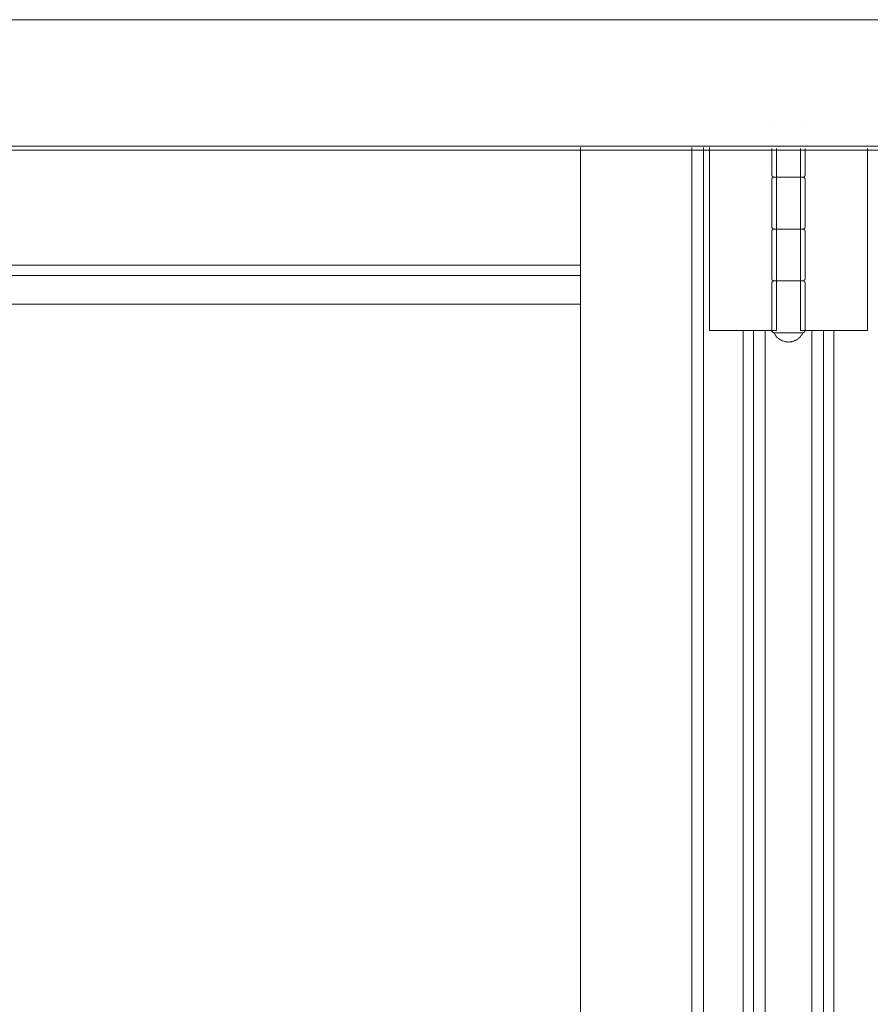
# Model space of a CAD drawing. Header units: inches. Extents: x 424 to 2043, y -237 to 445.
# Tile 903 of 965: x 983.418 to 983.829, y 224.475 to 224.95. Entities that reach past the tile are written whole.
import ezdxf

# ---------------------------------------------------------------- set-up
doc = ezdxf.new("R2010")
doc.units = ezdxf.units.IN
doc.header["$MEASUREMENT"] = 0
doc.layers.add('A-DOOR', color=31, linetype='Continuous', lineweight=9)
doc.layers.add('A-WALL', color=113, linetype='Continuous', lineweight=9)

# ---------------------------------------------------------------- blocks, each defined once
blk = doc.blocks.new('5-panel_Bi-fold_external_door_10806 - Type 1-V66-Section 2')
at = {"layer": 'A-DOOR'}
for p, q in [((26.71178, 8.4), (31.62378, 8.4)), ((29.71345, 8.349), (29.71344, 8.349)), ((29.72744, 8.349), (29.72744, 8.349)), ((26.71178, 8.33902), (31.62378, 8.33902)), ((26.71178, 8.337), (31.62378, 8.337)), ((29.62013, 7.1), (29.62013, 8.33832)), ((29.67387, 7.1), (29.67387, 8.33831)), ((29.67953, 8.33831), (29.67953, 7.1)), ((29.68233, 8.25), (29.68233, 8.33831)), ((29.71244, 8.33791), (29.71244, 8.325)), ((29.71461, 8.33791), (29.71461, 8.25)), ((29.72628, 8.25), (29.72628, 8.33791)), ((29.72844, 8.325), (29.72844, 8.33791)), ((29.75856, 8.33791), (29.75856, 8.25)), ((29.71244, 8.323), (29.71244, 8.3)), ((29.72044, 8.324), (29.71452, 8.324)), ((29.71452, 8.324), (29.72044, 8.324)), ((29.72044, 8.324), (29.72637, 8.324)), ((29.72637, 8.324), (29.72044, 8.324)), ((29.72844, 8.3), (29.72844, 8.323)), ((29.72044, 8.299), (29.71452, 8.299)), ((29.71452, 8.299), (29.72044, 8.299)), ((29.72044, 8.299), (29.72637, 8.299)), ((29.72637, 8.299), (29.72044, 8.299)), ((29.71244, 8.298), (29.71244, 8.275)), ((29.72844, 8.275), (29.72844, 8.298)), ((29.0345, 8.28156), (29.62013, 8.28156)), ((29.03456, 8.27659), (29.62013, 8.27659)), ((29.71244, 8.273), (29.71244, 8.25)), ((29.72044, 8.274), (29.71452, 8.274)), ((29.71452, 8.274), (29.72044, 8.274)), ((29.72044, 8.274), (29.72637, 8.274)), ((29.72637, 8.274), (29.72044, 8.274)), ((29.72844, 8.25), (29.72844, 8.273)), ((29.04436, 8.26274), (29.62013, 8.26274)), ((29.6841, 8.25), (29.68233, 8.25)), ((29.68622, 8.25), (29.6841, 8.25)), ((29.69733, 8.25), (29.68622, 8.25)), ((29.69964, 8.25), (29.69733, 8.25)), ((29.69861, 7.1), (29.69861, 8.25)), ((29.70196, 8.25), (29.69964, 8.25)), ((29.70356, 8.25), (29.70196, 8.25)), ((29.70923, 8.25), (29.70356, 8.25)), ((29.70356, 7.1), (29.70356, 8.25)), ((29.71461, 8.25), (29.70923, 8.25)), ((29.70923, 7.1), (29.70923, 8.25)), ((29.72044, 8.249), (29.71438, 8.249)), ((29.72651, 8.249), (29.72044, 8.249)), ((29.73166, 8.25), (29.72628, 8.25)), ((29.73166, 7.1), (29.73166, 8.25)), ((29.73732, 8.25), (29.73166, 8.25)), ((29.73893, 8.25), (29.73732, 8.25)), ((29.73732, 8.25), (29.73732, 7.1)), ((29.74124, 8.25), (29.73893, 8.25)), ((29.74356, 8.25), (29.74124, 8.25)), ((29.74227, 7.1), (29.74227, 8.25)), ((29.75467, 8.25), (29.74356, 8.25)), ((29.75679, 8.25), (29.75467, 8.25)), ((29.75856, 8.25), (29.75679, 8.25))]:
    blk.add_line(p, q, dxfattribs=at)
at = {"layer": 'A-DOOR', "flags": 128}
for points in [[(29.71344, 8.324), (29.7134, 8.324), (29.71336, 8.324), (29.71332, 8.32401), (29.71329, 8.32401), (29.71325, 8.32402), (29.71321, 8.32403), (29.71317, 8.32404), (29.71313, 8.32405), (29.71309, 8.32406), (29.71306, 8.32408), (29.71302, 8.3241), (29.71298, 8.32411), (29.71295, 8.32413), (29.71291, 8.32415), (29.71288, 8.32417), (29.71285, 8.3242), (29.71282, 8.32422), (29.71279, 8.32425), (29.71276, 8.32428), (29.71273, 8.3243), (29.7127, 8.32433), (29.71267, 8.32436), (29.71265, 8.32439), (29.71263, 8.32443), (29.7126, 8.32446), (29.71258, 8.32449), (29.71256, 8.32453), (29.71254, 8.32456), (29.71253, 8.3246), (29.71251, 8.32464), (29.7125, 8.32468), (29.71249, 8.32471), (29.71248, 8.32475), (29.71247, 8.32479), (29.71246, 8.32483), (29.71245, 8.32487), (29.71245, 8.32491), (29.71245, 8.32495), (29.71244, 8.32499), (29.71244, 8.325)], [(29.71244, 8.323), (29.71245, 8.32304), (29.71245, 8.32308), (29.71245, 8.32312), (29.71246, 8.32316), (29.71246, 8.3232), (29.71247, 8.32324), (29.71248, 8.32328), (29.7125, 8.32331), (29.71251, 8.32335), (29.71252, 8.32339), (29.71254, 8.32343), (29.71256, 8.32346), (29.71258, 8.3235), (29.7126, 8.32353), (29.71262, 8.32356), (29.71264, 8.3236), (29.71267, 8.32363), (29.71269, 8.32366), (29.71272, 8.32369), (29.71275, 8.32372), (29.71278, 8.32374), (29.71281, 8.32377), (29.71284, 8.3238), (29.71287, 8.32382), (29.7129, 8.32384), (29.71294, 8.32386), (29.71297, 8.32388), (29.71301, 8.3239), (29.71305, 8.32392), (29.71308, 8.32393), (29.71312, 8.32395), (29.71316, 8.32396), (29.7132, 8.32397), (29.71324, 8.32398), (29.71327, 8.32399), (29.71331, 8.32399), (29.71335, 8.324), (29.71339, 8.324), (29.71343, 8.324), (29.71344, 8.324)], [(29.72044, 8.324), (29.72016, 8.324), (29.71989, 8.324), (29.71961, 8.324), (29.71933, 8.324), (29.71905, 8.324), (29.71878, 8.324), (29.71851, 8.324), (29.71824, 8.324), (29.71798, 8.324), (29.71772, 8.324), (29.71746, 8.324), (29.71721, 8.324), (29.71697, 8.324), (29.71673, 8.324), (29.71649, 8.324), (29.71626, 8.324), (29.71604, 8.324), (29.71583, 8.324), (29.71562, 8.324), (29.71542, 8.324), (29.71523, 8.324), (29.71505, 8.324), (29.71488, 8.324), (29.71471, 8.324), (29.71455, 8.324), (29.71441, 8.324), (29.71427, 8.324), (29.71414, 8.324), (29.71403, 8.324), (29.71392, 8.324), (29.71382, 8.324), (29.71374, 8.324), (29.71366, 8.324), (29.7136, 8.324), (29.71355, 8.324), (29.7135, 8.324), (29.71347, 8.324), (29.71345, 8.324), (29.71344, 8.324)], [(29.71344, 8.324), (29.71345, 8.324), (29.71347, 8.324), (29.71349, 8.324), (29.71353, 8.324), (29.71358, 8.324), (29.71365, 8.324), (29.71372, 8.324), (29.7138, 8.324), (29.71389, 8.324), (29.714, 8.324), (29.71411, 8.324), (29.71424, 8.324), (29.71437, 8.324), (29.71451, 8.324)], [(29.72044, 8.324), (29.72016, 8.324), (29.71989, 8.324), (29.71961, 8.324), (29.71933, 8.324), (29.71905, 8.324), (29.71878, 8.324), (29.71851, 8.324), (29.71824, 8.324), (29.71798, 8.324), (29.71772, 8.324), (29.71746, 8.324), (29.71721, 8.324), (29.71697, 8.324), (29.71673, 8.324), (29.71649, 8.324), (29.71626, 8.324), (29.71604, 8.324), (29.71583, 8.324), (29.71562, 8.324), (29.71542, 8.324), (29.71523, 8.324), (29.71505, 8.324), (29.71488, 8.324), (29.71471, 8.324), (29.71455, 8.324), (29.71441, 8.324), (29.71427, 8.324), (29.71414, 8.324), (29.71403, 8.324), (29.71392, 8.324), (29.71382, 8.324), (29.71374, 8.324), (29.71366, 8.324), (29.7136, 8.324), (29.71355, 8.324), (29.7135, 8.324), (29.71347, 8.324), (29.71345, 8.324), (29.71344, 8.324)], [(29.71344, 8.324), (29.71345, 8.324), (29.71347, 8.324), (29.71349, 8.324), (29.71353, 8.324), (29.71358, 8.324), (29.71365, 8.324), (29.71372, 8.324), (29.7138, 8.324), (29.71389, 8.324), (29.714, 8.324), (29.71411, 8.324), (29.71424, 8.324), (29.71437, 8.324), (29.71451, 8.324), (29.71467, 8.324), (29.71483, 8.324), (29.715, 8.324), (29.71518, 8.324), (29.71537, 8.324), (29.71557, 8.324), (29.71577, 8.324), (29.71598, 8.324), (29.7162, 8.324), (29.71643, 8.324), (29.71666, 8.324), (29.7169, 8.324), (29.71715, 8.324), (29.71739, 8.324), (29.71765, 8.324), (29.71791, 8.324), (29.71817, 8.324), (29.71844, 8.324), (29.71871, 8.324), (29.71898, 8.324), (29.71925, 8.324), (29.71953, 8.324), (29.71981, 8.324), (29.72009, 8.324), (29.72037, 8.324), (29.72044, 8.324)], [(29.71467, 8.324), (29.71483, 8.324), (29.715, 8.324), (29.71518, 8.324), (29.71537, 8.324), (29.71557, 8.324), (29.71577, 8.324), (29.71598, 8.324), (29.7162, 8.324), (29.71643, 8.324), (29.71666, 8.324), (29.7169, 8.324), (29.71715, 8.324), (29.71739, 8.324), (29.71765, 8.324), (29.71791, 8.324), (29.71817, 8.324), (29.71844, 8.324), (29.71871, 8.324), (29.71898, 8.324), (29.71925, 8.324), (29.71953, 8.324), (29.71981, 8.324), (29.72009, 8.324), (29.72037, 8.324), (29.72044, 8.324)], [(29.72044, 8.324), (29.72072, 8.324), (29.721, 8.324), (29.72128, 8.324), (29.72156, 8.324), (29.72184, 8.324), (29.72211, 8.324), (29.72238, 8.324), (29.72265, 8.324), (29.72291, 8.324), (29.72317, 8.324), (29.72343, 8.324), (29.72368, 8.324), (29.72392, 8.324), (29.72416, 8.324), (29.7244, 8.324), (29.72462, 8.324), (29.72485, 8.324), (29.72506, 8.324), (29.72527, 8.324), (29.72547, 8.324), (29.72566, 8.324), (29.72584, 8.324), (29.72601, 8.324), (29.72618, 8.324), (29.72633, 8.324), (29.72648, 8.324), (29.72662, 8.324), (29.72675, 8.324), (29.72686, 8.324), (29.72697, 8.324), (29.72706, 8.324), (29.72715, 8.324), (29.72723, 8.324), (29.72729, 8.324), (29.72734, 8.324), (29.72738, 8.324), (29.72742, 8.324), (29.72744, 8.324), (29.72744, 8.324)], [(29.72744, 8.324), (29.72744, 8.324), (29.72742, 8.324), (29.72739, 8.324), (29.72736, 8.324), (29.7273, 8.324), (29.72724, 8.324), (29.72717, 8.324), (29.72709, 8.324), (29.727, 8.324), (29.72689, 8.324), (29.72678, 8.324), (29.72665, 8.324), (29.72652, 8.324), (29.72638, 8.324), (29.72622, 8.324), (29.72606, 8.324), (29.72589, 8.324), (29.72571, 8.324), (29.72552, 8.324), (29.72532, 8.324), (29.72512, 8.324), (29.7249, 8.324), (29.72469, 8.324), (29.72446, 8.324), (29.72423, 8.324), (29.72399, 8.324), (29.72374, 8.324), (29.72349, 8.324), (29.72324, 8.324), (29.72298, 8.324), (29.72272, 8.324), (29.72245, 8.324), (29.72218, 8.324), (29.72191, 8.324), (29.72163, 8.324), (29.72136, 8.324), (29.72108, 8.324), (29.7208, 8.324), (29.72052, 8.324), (29.72044, 8.324)], [(29.72044, 8.324), (29.72072, 8.324), (29.721, 8.324), (29.72128, 8.324), (29.72156, 8.324), (29.72184, 8.324), (29.72211, 8.324), (29.72238, 8.324), (29.72265, 8.324), (29.72291, 8.324), (29.72317, 8.324), (29.72343, 8.324), (29.72368, 8.324), (29.72392, 8.324), (29.72416, 8.324), (29.7244, 8.324), (29.72462, 8.324), (29.72485, 8.324), (29.72506, 8.324), (29.72527, 8.324), (29.72547, 8.324), (29.72566, 8.324), (29.72584, 8.324), (29.72601, 8.324), (29.72618, 8.324), (29.72633, 8.324), (29.72648, 8.324), (29.72662, 8.324), (29.72675, 8.324), (29.72686, 8.324), (29.72697, 8.324), (29.72706, 8.324), (29.72715, 8.324), (29.72723, 8.324), (29.72729, 8.324), (29.72734, 8.324), (29.72738, 8.324), (29.72742, 8.324), (29.72744, 8.324), (29.72744, 8.324)], [(29.72622, 8.324), (29.72606, 8.324), (29.72589, 8.324), (29.72571, 8.324), (29.72552, 8.324), (29.72532, 8.324), (29.72512, 8.324), (29.7249, 8.324), (29.72469, 8.324), (29.72446, 8.324), (29.72423, 8.324), (29.72399, 8.324), (29.72374, 8.324), (29.72349, 8.324), (29.72324, 8.324), (29.72298, 8.324), (29.72272, 8.324), (29.72245, 8.324), (29.72218, 8.324), (29.72191, 8.324), (29.72163, 8.324), (29.72136, 8.324), (29.72108, 8.324), (29.7208, 8.324), (29.72052, 8.324), (29.72044, 8.324)], [(29.72744, 8.324), (29.72744, 8.324), (29.72742, 8.324), (29.72739, 8.324), (29.72736, 8.324), (29.7273, 8.324), (29.72724, 8.324), (29.72717, 8.324), (29.72709, 8.324), (29.727, 8.324), (29.72689, 8.324), (29.72678, 8.324), (29.72665, 8.324), (29.72652, 8.324), (29.72638, 8.324)], [(29.72844, 8.325), (29.72844, 8.32496), (29.72844, 8.32492), (29.72844, 8.32488), (29.72843, 8.32484), (29.72842, 8.3248), (29.72842, 8.32476), (29.72841, 8.32472), (29.72839, 8.32469), (29.72838, 8.32465), (29.72837, 8.32461), (29.72835, 8.32457), (29.72833, 8.32454), (29.72831, 8.3245), (29.72829, 8.32447), (29.72827, 8.32444), (29.72825, 8.3244), (29.72822, 8.32437), (29.7282, 8.32434), (29.72817, 8.32431), (29.72814, 8.32428), (29.72811, 8.32426), (29.72808, 8.32423), (29.72805, 8.3242), (29.72802, 8.32418), (29.72798, 8.32416), (29.72795, 8.32414), (29.72792, 8.32412), (29.72788, 8.3241), (29.72784, 8.32408), (29.72781, 8.32407), (29.72777, 8.32405), (29.72773, 8.32404), (29.72769, 8.32403), (29.72765, 8.32402), (29.72761, 8.32401), (29.72757, 8.32401), (29.72754, 8.324), (29.7275, 8.324), (29.72746, 8.324), (29.72744, 8.324)], [(29.72744, 8.324), (29.72748, 8.324), (29.72752, 8.324), (29.72756, 8.32399), (29.7276, 8.32399), (29.72764, 8.32398), (29.72768, 8.32397), (29.72772, 8.32396), (29.72776, 8.32395), (29.7278, 8.32394), (29.72783, 8.32392), (29.72787, 8.3239), (29.72791, 8.32389), (29.72794, 8.32387), (29.72798, 8.32385), (29.72801, 8.32383), (29.72804, 8.3238), (29.72807, 8.32378), (29.7281, 8.32375), (29.72813, 8.32372), (29.72816, 8.3237), (29.72819, 8.32367), (29.72822, 8.32364), (29.72824, 8.32361), (29.72826, 8.32357), (29.72829, 8.32354), (29.72831, 8.32351), (29.72833, 8.32347), (29.72834, 8.32344), (29.72836, 8.3234), (29.72838, 8.32336), (29.72839, 8.32332), (29.7284, 8.32329), (29.72841, 8.32325), (29.72842, 8.32321), (29.72843, 8.32317), (29.72844, 8.32313), (29.72844, 8.32309), (29.72844, 8.32305), (29.72844, 8.32301), (29.72844, 8.323)], [(29.71344, 8.299), (29.7134, 8.299), (29.71336, 8.299), (29.71332, 8.29901), (29.71329, 8.29901), (29.71325, 8.29902), (29.71321, 8.29903), (29.71317, 8.29904), (29.71313, 8.29905), (29.71309, 8.29906), (29.71306, 8.29908), (29.71302, 8.2991), (29.71298, 8.29911), (29.71295, 8.29913), (29.71291, 8.29915), (29.71288, 8.29917), (29.71285, 8.2992), (29.71282, 8.29922), (29.71279, 8.29925), (29.71276, 8.29928), (29.71273, 8.2993), (29.7127, 8.29933), (29.71267, 8.29936), (29.71265, 8.29939), (29.71263, 8.29943), (29.7126, 8.29946), (29.71258, 8.29949), (29.71256, 8.29953), (29.71254, 8.29956), (29.71253, 8.2996), (29.71251, 8.29964), (29.7125, 8.29968), (29.71249, 8.29971), (29.71248, 8.29975), (29.71247, 8.29979), (29.71246, 8.29983), (29.71245, 8.29987), (29.71245, 8.29991), (29.71245, 8.29995), (29.71244, 8.29999), (29.71244, 8.3)], [(29.71244, 8.298), (29.71245, 8.29804), (29.71245, 8.29808), (29.71245, 8.29812), (29.71246, 8.29816), (29.71246, 8.2982), (29.71247, 8.29824), (29.71248, 8.29828), (29.7125, 8.29831), (29.71251, 8.29835), (29.71252, 8.29839), (29.71254, 8.29843), (29.71256, 8.29846), (29.71258, 8.2985), (29.7126, 8.29853), (29.71262, 8.29856), (29.71264, 8.2986), (29.71267, 8.29863), (29.71269, 8.29866), (29.71272, 8.29869), (29.71275, 8.29872), (29.71278, 8.29874), (29.71281, 8.29877), (29.71284, 8.2988), (29.71287, 8.29882), (29.7129, 8.29884), (29.71294, 8.29886), (29.71297, 8.29888), (29.71301, 8.2989), (29.71305, 8.29892), (29.71308, 8.29893), (29.71312, 8.29895), (29.71316, 8.29896), (29.7132, 8.29897), (29.71324, 8.29898), (29.71327, 8.29899), (29.71331, 8.29899), (29.71335, 8.299), (29.71339, 8.299), (29.71343, 8.299), (29.71344, 8.299)], [(29.72044, 8.299), (29.72016, 8.299), (29.71989, 8.299), (29.71961, 8.299), (29.71933, 8.299), (29.71905, 8.299), (29.71878, 8.299), (29.71851, 8.299), (29.71824, 8.299), (29.71798, 8.299), (29.71772, 8.299), (29.71746, 8.299), (29.71721, 8.299), (29.71697, 8.299), (29.71673, 8.299), (29.71649, 8.299), (29.71626, 8.299), (29.71604, 8.299), (29.71583, 8.299), (29.71562, 8.299), (29.71542, 8.299), (29.71523, 8.299), (29.71505, 8.299), (29.71488, 8.299), (29.71471, 8.299), (29.71455, 8.299), (29.71441, 8.299), (29.71427, 8.299), (29.71414, 8.299), (29.71403, 8.299), (29.71392, 8.299), (29.71382, 8.299), (29.71374, 8.299), (29.71366, 8.299), (29.7136, 8.299), (29.71355, 8.299), (29.7135, 8.299), (29.71347, 8.299), (29.71345, 8.299), (29.71344, 8.299)], [(29.71344, 8.299), (29.71345, 8.299), (29.71347, 8.299), (29.71349, 8.299), (29.71353, 8.299), (29.71358, 8.299), (29.71365, 8.299), (29.71372, 8.299), (29.7138, 8.299), (29.71389, 8.299), (29.714, 8.299), (29.71411, 8.299), (29.71424, 8.299), (29.71437, 8.299), (29.71451, 8.299)], [(29.72044, 8.299), (29.72016, 8.299), (29.71989, 8.299), (29.71961, 8.299), (29.71933, 8.299), (29.71905, 8.299), (29.71878, 8.299), (29.71851, 8.299), (29.71824, 8.299), (29.71798, 8.299), (29.71772, 8.299), (29.71746, 8.299), (29.71721, 8.299), (29.71697, 8.299), (29.71673, 8.299), (29.71649, 8.299), (29.71626, 8.299), (29.71604, 8.299), (29.71583, 8.299), (29.71562, 8.299), (29.71542, 8.299), (29.71523, 8.299), (29.71505, 8.299), (29.71488, 8.299), (29.71471, 8.299), (29.71455, 8.299), (29.71441, 8.299), (29.71427, 8.299), (29.71414, 8.299), (29.71403, 8.299), (29.71392, 8.299), (29.71382, 8.299), (29.71374, 8.299), (29.71366, 8.299), (29.7136, 8.299), (29.71355, 8.299), (29.7135, 8.299), (29.71347, 8.299), (29.71345, 8.299), (29.71344, 8.299)], [(29.71344, 8.299), (29.71345, 8.299), (29.71347, 8.299), (29.71349, 8.299), (29.71353, 8.299), (29.71358, 8.299), (29.71365, 8.299), (29.71372, 8.299), (29.7138, 8.299), (29.71389, 8.299), (29.714, 8.299), (29.71411, 8.299), (29.71424, 8.299), (29.71437, 8.299), (29.71451, 8.299), (29.71467, 8.299), (29.71483, 8.299), (29.715, 8.299), (29.71518, 8.299), (29.71537, 8.299), (29.71557, 8.299), (29.71577, 8.299), (29.71598, 8.299), (29.7162, 8.299), (29.71643, 8.299), (29.71666, 8.299), (29.7169, 8.299), (29.71715, 8.299), (29.71739, 8.299), (29.71765, 8.299), (29.71791, 8.299), (29.71817, 8.299), (29.71844, 8.299), (29.71871, 8.299), (29.71898, 8.299), (29.71925, 8.299), (29.71953, 8.299), (29.71981, 8.299), (29.72009, 8.299), (29.72037, 8.299), (29.72044, 8.299)], [(29.71467, 8.299), (29.71483, 8.299), (29.715, 8.299), (29.71518, 8.299), (29.71537, 8.299), (29.71557, 8.299), (29.71577, 8.299), (29.71598, 8.299), (29.7162, 8.299), (29.71643, 8.299), (29.71666, 8.299), (29.7169, 8.299), (29.71715, 8.299), (29.71739, 8.299), (29.71765, 8.299), (29.71791, 8.299), (29.71817, 8.299), (29.71844, 8.299), (29.71871, 8.299), (29.71898, 8.299), (29.71925, 8.299), (29.71953, 8.299), (29.71981, 8.299), (29.72009, 8.299), (29.72037, 8.299), (29.72044, 8.299)], [(29.72044, 8.299), (29.72072, 8.299), (29.721, 8.299), (29.72128, 8.299), (29.72156, 8.299), (29.72184, 8.299), (29.72211, 8.299), (29.72238, 8.299), (29.72265, 8.299), (29.72291, 8.299), (29.72317, 8.299), (29.72343, 8.299), (29.72368, 8.299), (29.72392, 8.299), (29.72416, 8.299), (29.7244, 8.299), (29.72462, 8.299), (29.72485, 8.299), (29.72506, 8.299), (29.72527, 8.299), (29.72547, 8.299), (29.72566, 8.299), (29.72584, 8.299), (29.72601, 8.299), (29.72618, 8.299), (29.72633, 8.299), (29.72648, 8.299), (29.72662, 8.299), (29.72675, 8.299), (29.72686, 8.299), (29.72697, 8.299), (29.72706, 8.299), (29.72715, 8.299), (29.72723, 8.299), (29.72729, 8.299), (29.72734, 8.299), (29.72738, 8.299), (29.72742, 8.299), (29.72744, 8.299), (29.72744, 8.299)], [(29.72744, 8.299), (29.72744, 8.299), (29.72742, 8.299), (29.72739, 8.299), (29.72736, 8.299), (29.7273, 8.299), (29.72724, 8.299), (29.72717, 8.299), (29.72709, 8.299), (29.727, 8.299), (29.72689, 8.299), (29.72678, 8.299), (29.72665, 8.299), (29.72652, 8.299), (29.72638, 8.299), (29.72622, 8.299), (29.72606, 8.299), (29.72589, 8.299), (29.72571, 8.299), (29.72552, 8.299), (29.72532, 8.299), (29.72512, 8.299), (29.7249, 8.299), (29.72469, 8.299), (29.72446, 8.299), (29.72423, 8.299), (29.72399, 8.299), (29.72374, 8.299), (29.72349, 8.299), (29.72324, 8.299), (29.72298, 8.299), (29.72272, 8.299), (29.72245, 8.299), (29.72218, 8.299), (29.72191, 8.299), (29.72163, 8.299), (29.72136, 8.299), (29.72108, 8.299), (29.7208, 8.299), (29.72052, 8.299), (29.72044, 8.299)], [(29.72044, 8.299), (29.72072, 8.299), (29.721, 8.299), (29.72128, 8.299), (29.72156, 8.299), (29.72184, 8.299), (29.72211, 8.299), (29.72238, 8.299), (29.72265, 8.299), (29.72291, 8.299), (29.72317, 8.299), (29.72343, 8.299), (29.72368, 8.299), (29.72392, 8.299), (29.72416, 8.299), (29.7244, 8.299), (29.72462, 8.299), (29.72485, 8.299), (29.72506, 8.299), (29.72527, 8.299), (29.72547, 8.299), (29.72566, 8.299), (29.72584, 8.299), (29.72601, 8.299), (29.72618, 8.299), (29.72633, 8.299), (29.72648, 8.299), (29.72662, 8.299), (29.72675, 8.299), (29.72686, 8.299), (29.72697, 8.299), (29.72706, 8.299), (29.72715, 8.299), (29.72723, 8.299), (29.72729, 8.299), (29.72734, 8.299), (29.72738, 8.299), (29.72742, 8.299), (29.72744, 8.299), (29.72744, 8.299)], [(29.72622, 8.299), (29.72606, 8.299), (29.72589, 8.299), (29.72571, 8.299), (29.72552, 8.299), (29.72532, 8.299), (29.72512, 8.299), (29.7249, 8.299), (29.72469, 8.299), (29.72446, 8.299), (29.72423, 8.299), (29.72399, 8.299), (29.72374, 8.299), (29.72349, 8.299), (29.72324, 8.299), (29.72298, 8.299), (29.72272, 8.299), (29.72245, 8.299), (29.72218, 8.299), (29.72191, 8.299), (29.72163, 8.299), (29.72136, 8.299), (29.72108, 8.299), (29.7208, 8.299), (29.72052, 8.299), (29.72044, 8.299)], [(29.72744, 8.299), (29.72744, 8.299), (29.72742, 8.299), (29.72739, 8.299), (29.72736, 8.299), (29.7273, 8.299), (29.72724, 8.299), (29.72717, 8.299), (29.72709, 8.299), (29.727, 8.299), (29.72689, 8.299), (29.72678, 8.299), (29.72665, 8.299), (29.72652, 8.299), (29.72638, 8.299)], [(29.72844, 8.3), (29.72844, 8.29996), (29.72844, 8.29992), (29.72844, 8.29988), (29.72843, 8.29984), (29.72842, 8.2998), (29.72842, 8.29976), (29.72841, 8.29972), (29.72839, 8.29969), (29.72838, 8.29965), (29.72837, 8.29961), (29.72835, 8.29957), (29.72833, 8.29954), (29.72831, 8.2995), (29.72829, 8.29947), (29.72827, 8.29944), (29.72825, 8.2994), (29.72822, 8.29937), (29.7282, 8.29934), (29.72817, 8.29931), (29.72814, 8.29928), (29.72811, 8.29926), (29.72808, 8.29923), (29.72805, 8.2992), (29.72802, 8.29918), (29.72798, 8.29916), (29.72795, 8.29914), (29.72792, 8.29912), (29.72788, 8.2991), (29.72784, 8.29908), (29.72781, 8.29907), (29.72777, 8.29905), (29.72773, 8.29904), (29.72769, 8.29903), (29.72765, 8.29902), (29.72761, 8.29901), (29.72757, 8.29901), (29.72754, 8.299), (29.7275, 8.299), (29.72746, 8.299), (29.72744, 8.299)], [(29.72744, 8.299), (29.72748, 8.299), (29.72752, 8.299), (29.72756, 8.29899), (29.7276, 8.29899), (29.72764, 8.29898), (29.72768, 8.29897), (29.72772, 8.29896), (29.72776, 8.29895), (29.7278, 8.29894), (29.72783, 8.29892), (29.72787, 8.2989), (29.72791, 8.29889), (29.72794, 8.29887), (29.72798, 8.29885), (29.72801, 8.29883), (29.72804, 8.2988), (29.72807, 8.29878), (29.7281, 8.29875), (29.72813, 8.29872), (29.72816, 8.2987), (29.72819, 8.29867), (29.72822, 8.29864), (29.72824, 8.29861), (29.72826, 8.29857), (29.72829, 8.29854), (29.72831, 8.29851), (29.72833, 8.29847), (29.72834, 8.29844), (29.72836, 8.2984), (29.72838, 8.29836), (29.72839, 8.29832), (29.7284, 8.29829), (29.72841, 8.29825), (29.72842, 8.29821), (29.72843, 8.29817), (29.72844, 8.29813), (29.72844, 8.29809), (29.72844, 8.29805), (29.72844, 8.29801), (29.72844, 8.298)], [(29.71344, 8.274), (29.7134, 8.274), (29.71336, 8.274), (29.71332, 8.27401), (29.71329, 8.27401), (29.71325, 8.27402), (29.71321, 8.27403), (29.71317, 8.27404), (29.71313, 8.27405), (29.71309, 8.27406), (29.71306, 8.27408), (29.71302, 8.2741), (29.71298, 8.27411), (29.71295, 8.27413), (29.71291, 8.27415), (29.71288, 8.27417), (29.71285, 8.2742), (29.71282, 8.27422), (29.71279, 8.27425), (29.71276, 8.27428), (29.71273, 8.2743), (29.7127, 8.27433), (29.71267, 8.27436), (29.71265, 8.27439), (29.71263, 8.27443), (29.7126, 8.27446), (29.71258, 8.27449), (29.71256, 8.27453), (29.71254, 8.27456), (29.71253, 8.2746), (29.71251, 8.27464), (29.7125, 8.27468), (29.71249, 8.27471), (29.71248, 8.27475), (29.71247, 8.27479), (29.71246, 8.27483), (29.71245, 8.27487), (29.71245, 8.27491), (29.71245, 8.27495), (29.71244, 8.27499), (29.71244, 8.275)], [(29.72844, 8.275), (29.72844, 8.27496), (29.72844, 8.27492), (29.72844, 8.27488), (29.72843, 8.27484), (29.72842, 8.2748), (29.72842, 8.27476), (29.72841, 8.27472), (29.72839, 8.27469), (29.72838, 8.27465), (29.72837, 8.27461), (29.72835, 8.27457), (29.72833, 8.27454), (29.72831, 8.2745), (29.72829, 8.27447), (29.72827, 8.27444), (29.72825, 8.2744), (29.72822, 8.27437), (29.7282, 8.27434), (29.72817, 8.27431), (29.72814, 8.27428), (29.72811, 8.27426), (29.72808, 8.27423), (29.72805, 8.2742), (29.72802, 8.27418), (29.72798, 8.27416), (29.72795, 8.27414), (29.72792, 8.27412), (29.72788, 8.2741), (29.72784, 8.27408), (29.72781, 8.27407), (29.72777, 8.27405), (29.72773, 8.27404), (29.72769, 8.27403), (29.72765, 8.27402), (29.72761, 8.27401), (29.72757, 8.27401), (29.72754, 8.274), (29.7275, 8.274), (29.72746, 8.274), (29.72744, 8.274)], [(29.71244, 8.273), (29.71245, 8.27304), (29.71245, 8.27308), (29.71245, 8.27312), (29.71246, 8.27316), (29.71246, 8.2732), (29.71247, 8.27324), (29.71248, 8.27328), (29.7125, 8.27331), (29.71251, 8.27335), (29.71252, 8.27339), (29.71254, 8.27343), (29.71256, 8.27346), (29.71258, 8.2735), (29.7126, 8.27353), (29.71262, 8.27356), (29.71264, 8.2736), (29.71267, 8.27363), (29.71269, 8.27366), (29.71272, 8.27369), (29.71275, 8.27372), (29.71278, 8.27374), (29.71281, 8.27377), (29.71284, 8.2738), (29.71287, 8.27382), (29.7129, 8.27384), (29.71294, 8.27386), (29.71297, 8.27388), (29.71301, 8.2739), (29.71305, 8.27392), (29.71308, 8.27393), (29.71312, 8.27395), (29.71316, 8.27396), (29.7132, 8.27397), (29.71324, 8.27398), (29.71327, 8.27399), (29.71331, 8.27399), (29.71335, 8.274), (29.71339, 8.274), (29.71343, 8.274), (29.71344, 8.274)], [(29.72044, 8.274), (29.72016, 8.274), (29.71989, 8.274), (29.71961, 8.274), (29.71933, 8.274), (29.71905, 8.274), (29.71878, 8.274), (29.71851, 8.274), (29.71824, 8.274), (29.71798, 8.274), (29.71772, 8.274), (29.71746, 8.274), (29.71721, 8.274), (29.71697, 8.274), (29.71673, 8.274), (29.71649, 8.274), (29.71626, 8.274), (29.71604, 8.274), (29.71583, 8.274), (29.71562, 8.274), (29.71542, 8.274), (29.71523, 8.274), (29.71505, 8.274), (29.71488, 8.274), (29.71471, 8.274), (29.71455, 8.274), (29.71441, 8.274), (29.71427, 8.274), (29.71414, 8.274), (29.71403, 8.274), (29.71392, 8.274), (29.71382, 8.274), (29.71374, 8.274), (29.71366, 8.274), (29.7136, 8.274), (29.71355, 8.274), (29.7135, 8.274), (29.71347, 8.274), (29.71345, 8.274), (29.71344, 8.274)], [(29.71344, 8.274), (29.71345, 8.274), (29.71347, 8.274), (29.71349, 8.274), (29.71353, 8.274), (29.71358, 8.274), (29.71365, 8.274), (29.71372, 8.274), (29.7138, 8.274), (29.71389, 8.274), (29.714, 8.274), (29.71411, 8.274), (29.71424, 8.274), (29.71437, 8.274), (29.71451, 8.274)], [(29.72044, 8.274), (29.72016, 8.274), (29.71989, 8.274), (29.71961, 8.274), (29.71933, 8.274), (29.71905, 8.274), (29.71878, 8.274), (29.71851, 8.274), (29.71824, 8.274), (29.71798, 8.274), (29.71772, 8.274), (29.71746, 8.274), (29.71721, 8.274), (29.71697, 8.274), (29.71673, 8.274), (29.71649, 8.274), (29.71626, 8.274), (29.71604, 8.274), (29.71583, 8.274), (29.71562, 8.274), (29.71542, 8.274), (29.71523, 8.274), (29.71505, 8.274), (29.71488, 8.274), (29.71471, 8.274), (29.71455, 8.274), (29.71441, 8.274), (29.71427, 8.274), (29.71414, 8.274), (29.71403, 8.274), (29.71392, 8.274), (29.71382, 8.274), (29.71374, 8.274), (29.71366, 8.274), (29.7136, 8.274), (29.71355, 8.274), (29.7135, 8.274), (29.71347, 8.274), (29.71345, 8.274), (29.71344, 8.274)], [(29.71344, 8.274), (29.71345, 8.274), (29.71347, 8.274), (29.71349, 8.274), (29.71353, 8.274), (29.71358, 8.274), (29.71365, 8.274), (29.71372, 8.274), (29.7138, 8.274), (29.71389, 8.274), (29.714, 8.274), (29.71411, 8.274), (29.71424, 8.274), (29.71437, 8.274), (29.71451, 8.274), (29.71467, 8.274), (29.71483, 8.274), (29.715, 8.274), (29.71518, 8.274), (29.71537, 8.274), (29.71557, 8.274), (29.71577, 8.274), (29.71598, 8.274), (29.7162, 8.274), (29.71643, 8.274), (29.71666, 8.274), (29.7169, 8.274), (29.71715, 8.274), (29.71739, 8.274), (29.71765, 8.274), (29.71791, 8.274), (29.71817, 8.274), (29.71844, 8.274), (29.71871, 8.274), (29.71898, 8.274), (29.71925, 8.274), (29.71953, 8.274), (29.71981, 8.274), (29.72009, 8.274), (29.72037, 8.274), (29.72044, 8.274)], [(29.71467, 8.274), (29.71483, 8.274), (29.715, 8.274), (29.71518, 8.274), (29.71537, 8.274), (29.71557, 8.274), (29.71577, 8.274), (29.71598, 8.274), (29.7162, 8.274), (29.71643, 8.274), (29.71666, 8.274), (29.7169, 8.274), (29.71715, 8.274), (29.71739, 8.274), (29.71765, 8.274), (29.71791, 8.274), (29.71817, 8.274), (29.71844, 8.274), (29.71871, 8.274), (29.71898, 8.274), (29.71925, 8.274), (29.71953, 8.274), (29.71981, 8.274), (29.72009, 8.274), (29.72037, 8.274), (29.72044, 8.274)], [(29.72044, 8.274), (29.72072, 8.274), (29.721, 8.274), (29.72128, 8.274), (29.72156, 8.274), (29.72184, 8.274), (29.72211, 8.274), (29.72238, 8.274), (29.72265, 8.274), (29.72291, 8.274), (29.72317, 8.274), (29.72343, 8.274), (29.72368, 8.274), (29.72392, 8.274), (29.72416, 8.274), (29.7244, 8.274), (29.72462, 8.274), (29.72485, 8.274), (29.72506, 8.274), (29.72527, 8.274), (29.72547, 8.274), (29.72566, 8.274), (29.72584, 8.274), (29.72601, 8.274), (29.72618, 8.274), (29.72633, 8.274), (29.72648, 8.274), (29.72662, 8.274), (29.72675, 8.274), (29.72686, 8.274), (29.72697, 8.274), (29.72706, 8.274), (29.72715, 8.274), (29.72723, 8.274), (29.72729, 8.274), (29.72734, 8.274), (29.72738, 8.274), (29.72742, 8.274), (29.72744, 8.274), (29.72744, 8.274)], [(29.72744, 8.274), (29.72744, 8.274), (29.72742, 8.274), (29.72739, 8.274), (29.72736, 8.274), (29.7273, 8.274), (29.72724, 8.274), (29.72717, 8.274), (29.72709, 8.274), (29.727, 8.274), (29.72689, 8.274), (29.72678, 8.274), (29.72665, 8.274), (29.72652, 8.274), (29.72638, 8.274), (29.72622, 8.274), (29.72606, 8.274), (29.72589, 8.274), (29.72571, 8.274), (29.72552, 8.274), (29.72532, 8.274), (29.72512, 8.274), (29.7249, 8.274), (29.72469, 8.274), (29.72446, 8.274), (29.72423, 8.274), (29.72399, 8.274), (29.72374, 8.274), (29.72349, 8.274), (29.72324, 8.274), (29.72298, 8.274), (29.72272, 8.274), (29.72245, 8.274), (29.72218, 8.274), (29.72191, 8.274), (29.72163, 8.274), (29.72136, 8.274), (29.72108, 8.274), (29.7208, 8.274), (29.72052, 8.274), (29.72044, 8.274)], [(29.72044, 8.274), (29.72072, 8.274), (29.721, 8.274), (29.72128, 8.274), (29.72156, 8.274), (29.72184, 8.274), (29.72211, 8.274), (29.72238, 8.274), (29.72265, 8.274), (29.72291, 8.274), (29.72317, 8.274), (29.72343, 8.274), (29.72368, 8.274), (29.72392, 8.274), (29.72416, 8.274), (29.7244, 8.274), (29.72462, 8.274), (29.72485, 8.274), (29.72506, 8.274), (29.72527, 8.274), (29.72547, 8.274), (29.72566, 8.274), (29.72584, 8.274), (29.72601, 8.274), (29.72618, 8.274), (29.72633, 8.274), (29.72648, 8.274), (29.72662, 8.274), (29.72675, 8.274), (29.72686, 8.274), (29.72697, 8.274), (29.72706, 8.274), (29.72715, 8.274), (29.72723, 8.274), (29.72729, 8.274), (29.72734, 8.274), (29.72738, 8.274), (29.72742, 8.274), (29.72744, 8.274), (29.72744, 8.274)], [(29.72622, 8.274), (29.72606, 8.274), (29.72589, 8.274), (29.72571, 8.274), (29.72552, 8.274), (29.72532, 8.274), (29.72512, 8.274), (29.7249, 8.274), (29.72469, 8.274), (29.72446, 8.274), (29.72423, 8.274), (29.72399, 8.274), (29.72374, 8.274), (29.72349, 8.274), (29.72324, 8.274), (29.72298, 8.274), (29.72272, 8.274), (29.72245, 8.274), (29.72218, 8.274), (29.72191, 8.274), (29.72163, 8.274), (29.72136, 8.274), (29.72108, 8.274), (29.7208, 8.274), (29.72052, 8.274), (29.72044, 8.274)], [(29.72744, 8.274), (29.72744, 8.274), (29.72742, 8.274), (29.72739, 8.274), (29.72736, 8.274), (29.7273, 8.274), (29.72724, 8.274), (29.72717, 8.274), (29.72709, 8.274), (29.727, 8.274), (29.72689, 8.274), (29.72678, 8.274), (29.72665, 8.274), (29.72652, 8.274), (29.72638, 8.274)], [(29.72744, 8.274), (29.72748, 8.274), (29.72752, 8.274), (29.72756, 8.27399), (29.7276, 8.27399), (29.72764, 8.27398), (29.72768, 8.27397), (29.72772, 8.27396), (29.72776, 8.27395), (29.7278, 8.27394), (29.72783, 8.27392), (29.72787, 8.2739), (29.72791, 8.27389), (29.72794, 8.27387), (29.72798, 8.27385), (29.72801, 8.27383), (29.72804, 8.2738), (29.72807, 8.27378), (29.7281, 8.27375), (29.72813, 8.27372), (29.72816, 8.2737), (29.72819, 8.27367), (29.72822, 8.27364), (29.72824, 8.27361), (29.72826, 8.27357), (29.72829, 8.27354), (29.72831, 8.27351), (29.72833, 8.27347), (29.72834, 8.27344), (29.72836, 8.2734), (29.72838, 8.27336), (29.72839, 8.27332), (29.7284, 8.27329), (29.72841, 8.27325), (29.72842, 8.27321), (29.72843, 8.27317), (29.72844, 8.27313), (29.72844, 8.27309), (29.72844, 8.27305), (29.72844, 8.27301), (29.72844, 8.273)], [(29.71344, 8.249), (29.7134, 8.249), (29.71336, 8.249), (29.71332, 8.24901), (29.71329, 8.24901), (29.71325, 8.24902), (29.71321, 8.24903), (29.71317, 8.24904), (29.71313, 8.24905), (29.71309, 8.24906), (29.71306, 8.24908), (29.71302, 8.2491), (29.71298, 8.24911), (29.71295, 8.24913), (29.71291, 8.24915), (29.71288, 8.24917), (29.71285, 8.2492), (29.71282, 8.24922), (29.71279, 8.24925), (29.71276, 8.24928), (29.71273, 8.2493), (29.7127, 8.24933), (29.71267, 8.24936), (29.71265, 8.24939), (29.71263, 8.24943), (29.7126, 8.24946), (29.71258, 8.24949), (29.71256, 8.24953), (29.71254, 8.24956), (29.71253, 8.2496), (29.71251, 8.24964), (29.7125, 8.24968), (29.71249, 8.24971), (29.71248, 8.24975), (29.71247, 8.24979), (29.71246, 8.24983), (29.71245, 8.24987), (29.71245, 8.24991), (29.71245, 8.24995), (29.71244, 8.24999), (29.71244, 8.25)], [(29.72044, 8.2445), (29.72014, 8.24451), (29.71983, 8.24452), (29.71952, 8.24456), (29.71922, 8.2446), (29.71892, 8.24465), (29.71862, 8.24472), (29.71832, 8.2448), (29.71802, 8.24489), (29.71773, 8.24499), (29.71745, 8.24511), (29.71717, 8.24523), (29.71689, 8.24537), (29.71662, 8.24552), (29.71636, 8.24568), (29.7161, 8.24584), (29.71585, 8.24602), (29.71561, 8.24621), (29.71537, 8.24641), (29.71514, 8.24662), (29.71492, 8.24683), (29.71471, 8.24706), (29.71451, 8.24729), (29.71432, 8.24753), (29.71414, 8.24778), (29.71397, 8.24804), (29.71381, 8.2483), (29.71366, 8.24857), (29.71352, 8.24884), (29.71344, 8.249)], [(29.71488, 8.249), (29.71471, 8.249), (29.71455, 8.249), (29.71441, 8.249), (29.71427, 8.249), (29.71414, 8.249), (29.71403, 8.249), (29.71392, 8.249), (29.71382, 8.249), (29.71374, 8.249), (29.71366, 8.249), (29.7136, 8.249), (29.71355, 8.249), (29.7135, 8.249), (29.71347, 8.249), (29.71345, 8.249), (29.71344, 8.249)], [(29.71344, 8.249), (29.71345, 8.249), (29.71347, 8.249), (29.71349, 8.249), (29.71353, 8.249), (29.71358, 8.249), (29.71365, 8.249), (29.71372, 8.249), (29.7138, 8.249), (29.71389, 8.249), (29.714, 8.249), (29.71411, 8.249), (29.71424, 8.249), (29.71437, 8.249), (29.71451, 8.249), (29.71467, 8.249), (29.71483, 8.249), (29.715, 8.249), (29.71518, 8.249), (29.71537, 8.249), (29.71557, 8.249), (29.71577, 8.249), (29.71598, 8.249), (29.7162, 8.249), (29.71643, 8.249), (29.71666, 8.249), (29.7169, 8.249), (29.71715, 8.249), (29.71739, 8.249), (29.71765, 8.249), (29.71791, 8.249), (29.71817, 8.249), (29.71844, 8.249), (29.71871, 8.249), (29.71898, 8.249), (29.71925, 8.249), (29.71953, 8.249), (29.71981, 8.249), (29.72009, 8.249), (29.72037, 8.249), (29.72044, 8.249)], [(29.72744, 8.249), (29.72731, 8.24872), (29.72717, 8.24845), (29.72701, 8.24818), (29.72685, 8.24793), (29.72667, 8.24767), (29.72648, 8.24743), (29.72629, 8.24719), (29.72608, 8.24696), (29.72587, 8.24674), (29.72565, 8.24653), (29.72542, 8.24632), (29.72518, 8.24613), (29.72493, 8.24594), (29.72468, 8.24577), (29.72442, 8.24561), (29.72415, 8.24545), (29.72388, 8.24531), (29.7236, 8.24518), (29.72332, 8.24506), (29.72303, 8.24495), (29.72274, 8.24485), (29.72244, 8.24476), (29.72214, 8.24469), (29.72184, 8.24463), (29.72154, 8.24458), (29.72123, 8.24454), (29.72093, 8.24452), (29.72062, 8.2445), (29.72044, 8.2445)], [(29.72044, 8.249), (29.72072, 8.249), (29.721, 8.249), (29.72128, 8.249), (29.72156, 8.249), (29.72184, 8.249), (29.72211, 8.249), (29.72238, 8.249), (29.72265, 8.249), (29.72291, 8.249), (29.72317, 8.249), (29.72343, 8.249), (29.72368, 8.249), (29.72392, 8.249), (29.72416, 8.249), (29.7244, 8.249), (29.72462, 8.249), (29.72485, 8.249), (29.72506, 8.249), (29.72527, 8.249), (29.72547, 8.249), (29.72566, 8.249), (29.72584, 8.249), (29.72601, 8.249), (29.72618, 8.249), (29.72633, 8.249), (29.72648, 8.249), (29.72662, 8.249), (29.72675, 8.249), (29.72686, 8.249), (29.72697, 8.249), (29.72706, 8.249), (29.72715, 8.249), (29.72723, 8.249), (29.72729, 8.249), (29.72734, 8.249), (29.72738, 8.249), (29.72742, 8.249), (29.72744, 8.249), (29.72744, 8.249)], [(29.72744, 8.249), (29.72744, 8.249), (29.72742, 8.249), (29.72739, 8.249), (29.72736, 8.249), (29.7273, 8.249), (29.72724, 8.249), (29.72717, 8.249), (29.72709, 8.249), (29.727, 8.249), (29.72689, 8.249), (29.72678, 8.249), (29.72665, 8.249), (29.72652, 8.249), (29.72638, 8.249), (29.72622, 8.249), (29.72606, 8.249), (29.72589, 8.249)], [(29.72844, 8.25), (29.72844, 8.24996), (29.72844, 8.24992), (29.72844, 8.24988), (29.72843, 8.24984), (29.72842, 8.2498), (29.72842, 8.24976), (29.72841, 8.24972), (29.72839, 8.24969), (29.72838, 8.24965), (29.72837, 8.24961), (29.72835, 8.24957), (29.72833, 8.24954), (29.72831, 8.2495), (29.72829, 8.24947), (29.72827, 8.24944), (29.72825, 8.2494), (29.72822, 8.24937), (29.7282, 8.24934), (29.72817, 8.24931), (29.72814, 8.24928), (29.72811, 8.24926), (29.72808, 8.24923), (29.72805, 8.2492), (29.72802, 8.24918), (29.72798, 8.24916), (29.72795, 8.24914), (29.72792, 8.24912), (29.72788, 8.2491), (29.72784, 8.24908), (29.72781, 8.24907), (29.72777, 8.24905), (29.72773, 8.24904), (29.72769, 8.24903), (29.72765, 8.24902), (29.72761, 8.24901), (29.72757, 8.24901), (29.72754, 8.249), (29.7275, 8.249), (29.72746, 8.249), (29.72744, 8.249)]]:
    blk.add_lwpolyline(points, dxfattribs=at)

msp = doc.modelspace()

# ---------------------------------------------------------------- linework, layer by layer
at = {"layer": 'A-WALL'}
msp.add_line((980.7368, 224.95008), (985.7368, 224.95008), dxfattribs=at)

# ---------------------------------------------------------------- block references
at = {"layer": 'A-DOOR'}
msp.add_blockref('5-panel_Bi-fold_external_door_10806 - Type 1-V66-Section 2', (954.06903, 216.55008), dxfattribs=at)

doc.saveas('drawing.dxf')
